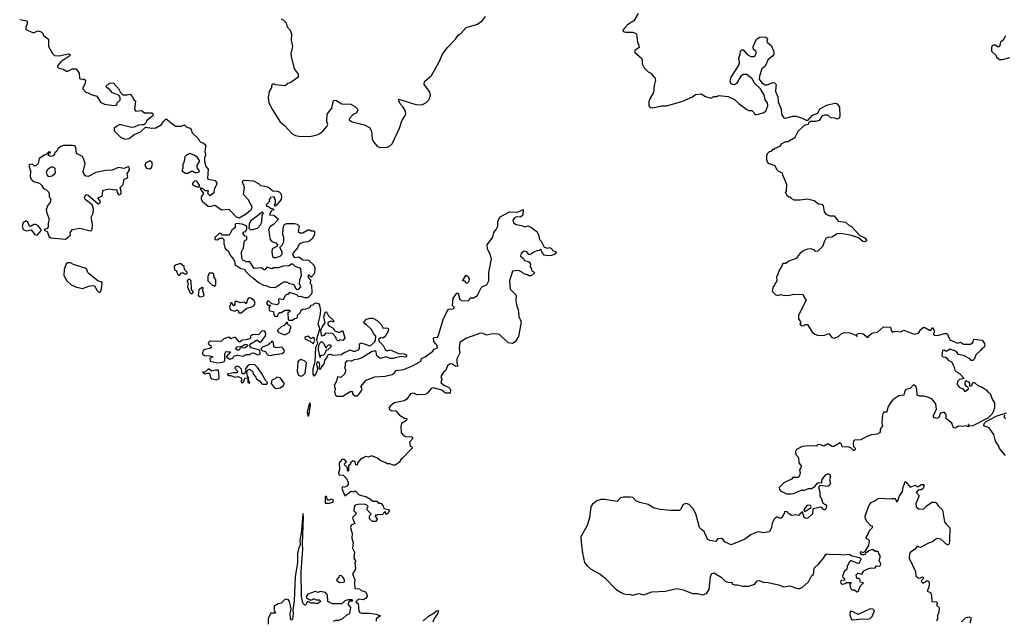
# Model space of a CAD drawing. Extents: x 1980017 to 2252640, y 74400 to 266395.
# Tile 273 of 388: x 2100670 to 2110252, y 219032 to 224874. Entities that reach past the tile are written whole.
import ezdxf

# ---------------------------------------------------------------- set-up
doc = ezdxf.new("R2010")
doc.units = 0

msp = doc.modelspace()

# ---------------------------------------------------------------- linework, layer by layer
at = {"layer": '0CON20XD'}
for points in [[(2103215, 224882.5), (2103235, 224872.5), (2103262.5, 224845), (2103273.9, 224803.9), (2103303.6, 224773.6), (2103313.6, 224733.6), (2103312, 224675), (2103326.2, 224615), (2103309.4, 224545), (2103311.4, 224515), (2103342.5, 224395), (2103380, 224345), (2103380, 224315), (2103307, 224263), (2103280, 224255), (2103255, 224230), (2103155, 224240), (2103145, 224250), (2103131.7, 224248.3), (2103120, 224235), (2103120, 224215), (2103097.5, 224175), (2103086.7, 224115), (2103093.8, 224065), (2103126.2, 224005), (2103200.8, 223885), (2103246.6, 223846.6), (2103322.5, 223765), (2103355, 223748.8), (2103385, 223742), (2103495, 223738.8), (2103565, 223753.3), (2103585, 223763.8), (2103619.5, 223790.5), (2103660, 223835), (2103667.5, 223855), (2103657.5, 223885), (2103662.5, 223955), (2103708, 224015), (2103725, 224087.5), (2103745, 224092.5), (2103805, 224057.5), (2103891.7, 224051.7), (2103938.3, 224028.3), (2103958.3, 224008.3), (2103960, 223995), (2103945.9, 223964.1), (2103915, 223952.5), (2103875, 223910), (2103875, 223900), (2103905, 223882.5), (2104025, 223852.5), (2104072.5, 223825), (2104095, 223790), (2104101.2, 223715), (2104113.3, 223685), (2104147.5, 223645), (2104175, 223632.5), (2104245, 223633.3), (2104265, 223640), (2104294.1, 223665.9), (2104365, 223820), (2104389.3, 223890.7), (2104422.5, 223942.5), (2104428, 223955), (2104426, 223985), (2104402, 224025), (2104374, 224055), (2104360, 224085), (2104360, 224100), (2104525, 224050), (2104585, 224046.7), (2104622.5, 224065), (2104652.5, 224095), (2104662.5, 224115), (2104666.4, 224143.6), (2104656.7, 224175), (2104607.5, 224245), (2104608.3, 224271.7), (2104677.3, 224332.7), (2104753.3, 224465), (2104787.5, 224545), (2104835, 224607.5), (2104912.5, 224685), (2104937, 224723), (2104967.5, 224745), (2105015, 224797.5), (2105125, 224830), (2105175, 224866.7), (2105202.5, 224905)], [(2106687.5, 224935), (2106646.2, 224865), (2106585, 224823.8), (2106556.4, 224793.6), (2106542.5, 224775), (2106540, 224765), (2106545, 224760), (2106565, 224752.5), (2106635, 224753.3), (2106663.6, 224743.6), (2106673.6, 224733.6), (2106683.3, 224655), (2106696.7, 224625), (2106697.5, 224605), (2106657.5, 224575), (2106657.5, 224555), (2106720.7, 224500.7), (2106726.7, 224485), (2106727.5, 224445), (2106747.5, 224405), (2106785, 224367.5), (2106813, 224353), (2106833.6, 224323.6), (2106851.7, 224311.7), (2106856.2, 224285), (2106843, 224233), (2106836.7, 224166.7), (2106802.5, 224105), (2106792.5, 224075), (2106792.5, 224035), (2106805, 224020), (2106831.7, 224018.3), (2106915, 224036.7), (2106965, 224036.7), (2107115, 224078), (2107216.1, 224123.9), (2107245, 224146.7), (2107303, 224153), (2107345, 224127.5), (2107395, 224112.5), (2107425, 224127.5), (2107455, 224127.5), (2107475, 224136.7), (2107565, 224128.8), (2107625, 224098.8), (2107670, 224055), (2107745, 224001.2), (2107765, 223992), (2107795, 223990), (2107812.5, 223975), (2107823.9, 223953.9), (2107845, 223953.3), (2107905, 223967.5), (2107932.5, 223985), (2107950, 224035), (2107946.2, 224065), (2107937.7, 224077.7), (2107923.3, 224095), (2107913.3, 224145), (2107876.7, 224205), (2107822.7, 224252.7), (2107797.7, 224297.7), (2107745, 224341.2), (2107715, 224341.2), (2107687.5, 224325), (2107645.8, 224254.2), (2107625, 224240), (2107605, 224243.3), (2107590, 224255), (2107583.8, 224275), (2107593.8, 224315), (2107663.6, 224426.4), (2107673.3, 224455), (2107666.7, 224505), (2107680, 224535), (2107685, 224570), (2107698.3, 224581.7), (2107711.7, 224581.7), (2107750, 224535), (2107785, 224517.5), (2107815, 224517.5), (2107827.5, 224525), (2107837.5, 224545), (2107837.5, 224565), (2107812.5, 224585), (2107806.7, 224615), (2107840, 224685), (2107872.5, 224705), (2107895, 224708.8), (2107930, 224705), (2107942.5, 224695), (2107947.5, 224685), (2107940, 224665), (2107942.5, 224655), (2107982.5, 224625), (2108007.5, 224565), (2108009.3, 224540.7), (2107992.5, 224515), (2107954.2, 224485.8), (2107926.1, 224423.9), (2107892.5, 224395), (2107868.8, 224325), (2107866.7, 224295), (2107890.8, 224260.8), (2107925, 224242), (2107945, 224241.2), (2108003, 224263), (2108015, 224260), (2108030, 224245), (2108028.8, 224225), (2108023.8, 224175), (2108047.1, 224125), (2108050, 224075), (2108076, 224015), (2108087.7, 223947.7), (2108105, 223920), (2108125, 223916.2), (2108190, 223935), (2108225.8, 223935.8), (2108285, 223918), (2108325, 223898), (2108343.8, 223896.2), (2108385, 223946), (2108437.5, 223965), (2108455, 224006.2), (2108530, 224045), (2108605, 224062.5), (2108626.4, 224056.4), (2108647.5, 224025), (2108652.5, 223935), (2108643.3, 223915), (2108625, 223906.7), (2108605, 223916.7), (2108565, 223919.2), (2108535, 223946), (2108503.3, 223946.7), (2108480.8, 223939.2), (2108450, 223895), (2108416.1, 223883.9), (2108366.1, 223883.9), (2108353.6, 223876.4), (2108340, 223855), (2108305, 223846.2), (2108242, 223788), (2108217.5, 223735), (2108206.4, 223723.6), (2108145, 223687.5), (2108123.6, 223686.4), (2108085, 223667.5), (2108065, 223642.5), (2108011.7, 223618.3), (2108005, 223610), (2107991.7, 223608.3), (2107978.3, 223591.7), (2107965, 223590), (2107945, 223570), (2107938.3, 223551.7), (2107937.5, 223515), (2107943.3, 223493.3), (2107955, 223480), (2108020, 223455), (2108035, 223420), (2108055, 223400), (2108090, 223385), (2108092.5, 223365), (2108132.5, 223275), (2108130, 223205), (2108120, 223195), (2108130, 223185), (2108131.7, 223171.7), (2108155, 223150), (2108165, 223150), (2108180, 223135), (2108205, 223123.3), (2108265, 223121.2), (2108335, 223133.3), (2108400, 223115), (2108445, 223082.5), (2108475, 223080), (2108487.5, 223065), (2108497.5, 223005), (2108515, 222982.5), (2108555, 222966.7), (2108595, 222966.7), (2108635, 222916.2), (2108705, 222903.3), (2108735, 222877.5), (2108765, 222862.5), (2108846.7, 222776.7), (2108895, 222753.3), (2108912.5, 222725), (2108896.4, 222713.6), (2108875, 222716.7), (2108833.8, 222753.8), (2108765, 222776), (2108665, 222796), (2108625, 222790), (2108571.7, 222758.3), (2108533.6, 222756.4), (2108515, 222747.5), (2108497.5, 222715), (2108485, 222670), (2108438.3, 222621.7), (2108415, 222620), (2108400, 222635), (2108365, 222646.7), (2108335, 222642.5), (2108305, 222630), (2108265, 222603.3), (2108225, 222552.5), (2108155, 222525.8), (2108125, 222502), (2108095, 222502.5), (2108080, 222465), (2108063.3, 222445), (2108045, 222390), (2108034.1, 222375.9), (2108037.5, 222335), (2107997.5, 222265), (2107992.5, 222235), (2108020.7, 222200.7), (2108045, 222191.2), (2108075, 222200), (2108115, 222191.2), (2108165, 222193.8), (2108205, 222203.3), (2108295, 222200), (2108303.3, 222173.3), (2108322.5, 222145), (2108248.3, 222001.7), (2108247.5, 221965), (2108267.5, 221935), (2108270, 221925), (2108262.5, 221915), (2108275, 221897.5), (2108305, 221900), (2108315, 221910), (2108335, 221910), (2108382.5, 221835), (2108407.5, 221815), (2108435, 221806.2), (2108495, 221801.2), (2108545, 221822), (2108574.1, 221784.1), (2108595, 221776.2), (2108637.7, 221792.3), (2108665, 221818), (2108695, 221830.6), (2108748.2, 221828.2), (2108812.5, 221802.5), (2108815, 221793.3), (2108821.4, 221818.6), (2108844.4, 221825.6), (2108878.5, 221818.5), (2108925, 221782.5), (2108936.7, 221803.3), (2108958.6, 221821.4), (2108975, 221829.4), (2109016.7, 221835), (2109075, 221885.8), (2109145, 221882.5), (2109150.6, 221850.6), (2109165, 221833.3), (2109195, 221845.4), (2109245, 221837.8), (2109275, 221853.8), (2109375, 221815.8), (2109416.2, 221825), (2109440.3, 221859.7), (2109465, 221882.5), (2109485, 221878.1), (2109525, 221854), (2109535.7, 221854.3), (2109555, 221880), (2109568.6, 221845), (2109564.2, 221815), (2109570, 221805), (2109597.5, 221802.5), (2109685, 221824), (2109699.2, 221815), (2109720.2, 221760.2), (2109795, 221728.1), (2109825, 221736), (2109855, 221718.6), (2109922.6, 221717.4), (2109945.8, 221735), (2109955, 221767.5), (2110037, 221757), (2110057.5, 221725), (2110062.5, 221705), (2110053, 221687), (2110034.1, 221675.9), (2110020, 221655), (2109974.6, 221615.4), (2109963.1, 221575), (2109945, 221559.4), (2109930.3, 221560.3), (2109915, 221576), (2109855, 221606.9), (2109806.1, 221616.1), (2109785, 221647.5), (2109725, 221668.8), (2109685, 221646.7), (2109665, 221660), (2109650, 221655), (2109643.8, 221605), (2109655, 221593.3)], [(2100670, 224875), (2100735, 224862.5), (2100742.5, 224855), (2100742.5, 224835), (2100728.3, 224801.7), (2100730.7, 224780.7), (2100805, 224747.5), (2100845, 224765.7), (2100880, 224755), (2100897, 224737), (2100900, 224725), (2100950, 224685), (2100950, 224615), (2100990, 224545), (2101010, 224525), (2101055, 224522), (2101145, 224541.2), (2101162.5, 224535), (2101157.3, 224522.7), (2101068.8, 224465), (2101037.5, 224425), (2101040, 224405), (2101091.7, 224391.7), (2101125, 224373.3), (2101140, 224375), (2101185, 224397.5), (2101220, 224395), (2101247.5, 224355), (2101253.6, 224303.6), (2101285, 224292.5), (2101295, 224300), (2101310, 224285), (2101307.5, 224255), (2101280, 224205), (2101315, 224170), (2101345, 224160), (2101355, 224150), (2101419.3, 224129.3), (2101455, 224072.5), (2101495, 224052.5), (2101585, 224040), (2101607, 224043), (2101618.3, 224051.7), (2101620, 224065), (2101647, 224093), (2101647.5, 224115), (2101638.3, 224138.3), (2101573.9, 224163.9), (2101535, 224210), (2101525, 224210), (2101511.7, 224221.7), (2101511.7, 224228.3), (2101545, 224257.5), (2101585, 224260), (2101595, 224240), (2101632.5, 224205), (2101650, 224165), (2101673, 224143), (2101715, 224142.5), (2101745, 224150), (2101767.5, 224125), (2101780, 224095), (2101797.5, 224085), (2101787.5, 224005), (2101800, 223985), (2101855, 223990), (2101885, 223970), (2101955, 223970), (2101970, 223955), (2101965, 223940), (2101905, 223890), (2101900, 223875), (2101878.3, 223851.7), (2101858.3, 223851.7), (2101825, 223847.5), (2101785, 223827.5), (2101757, 223827), (2101655, 223852.5), (2101638.3, 223851.7), (2101615, 223840), (2101590, 223815), (2101590, 223795), (2101651.7, 223731.7), (2101695, 223713.8), (2101735, 223720), (2101783.9, 223756.1), (2101846.1, 223783.9), (2101895, 223830), (2101955, 223820), (2101995, 223822.5), (2102050, 223855), (2102065, 223880), (2102095, 223910), (2102185, 223840), (2102245, 223840), (2102265, 223850), (2102277, 223847), (2102295, 223830), (2102328.3, 223818.3), (2102340, 223805), (2102350, 223775), (2102410, 223715), (2102415, 223700), (2102435, 223680), (2102457, 223677), (2102480, 223655), (2102472.5, 223595), (2102477.5, 223555), (2102468.3, 223531.7), (2102467.5, 223495), (2102482.5, 223445), (2102505, 223420), (2102498.3, 223328.3), (2102505, 223322.5), (2102571.7, 223311.7), (2102590, 223285), (2102590, 223275), (2102562.5, 223225), (2102558.3, 223191.7), (2102525, 223160), (2102500, 223185), (2102508.3, 223208.3), (2102475, 223210), (2102455, 223230), (2102430, 223240), (2102430, 223225), (2102460, 223185), (2102435, 223150), (2102435, 223130), (2102447.5, 223105), (2102505, 223060), (2102525, 223057.5), (2102565, 223070), (2102575, 223068), (2102635, 223023.3), (2102705, 223032.5), (2102775.8, 222955.8), (2102805, 222946.2), (2102868.3, 222981.7), (2102913, 223017), (2102927.5, 223035), (2102932.5, 223055), (2102892.5, 223125), (2102847.5, 223175), (2102857.5, 223245), (2102837.5, 223295), (2102841.7, 223308.3), (2102855, 223312.5), (2102945, 223307.5), (2102995, 223280), (2103015, 223260), (2103055, 223256.7), (2103090, 223245), (2103135, 223210), (2103175, 223207.5), (2103195, 223200), (2103210, 223185), (2103217.5, 223155), (2103213.3, 223125), (2103158.3, 223061.7), (2103151.7, 223061.7), (2103150, 223075), (2103160, 223085), (2103160, 223115), (2103145, 223150), (2103110, 223145), (2103098.3, 223121.7), (2103097.5, 223102.5), (2103070, 223075), (2103071.7, 223061.7), (2103085, 223060), (2103115, 223040), (2103140, 223035), (2103138.3, 223021.7), (2103121.7, 223018.3), (2103113, 223007), (2103100, 222975), (2103141.7, 222971.7), (2103187.5, 222935), (2103138.3, 222881.7), (2103107, 222863), (2103090, 222835), (2103107.5, 222735), (2103125, 222717.5), (2103163, 222703), (2103180, 222685), (2103173, 222667), (2103126.7, 222645), (2103123.3, 222615), (2103131.7, 222571.7), (2103145, 222560), (2103165, 222562.5), (2103205.8, 222574.2), (2103224, 222595), (2103224, 222615), (2103202.5, 222657.5), (2103225, 222680), (2103240, 222715), (2103240, 222755), (2103230, 222785), (2103232.5, 222845), (2103245, 222877.5), (2103265, 222893.3), (2103345, 222892.5), (2103370, 222885), (2103390, 222865), (2103380, 222815), (2103395, 222800), (2103425, 222800), (2103475, 222830), (2103495, 222830), (2103505, 222820), (2103535, 222820), (2103540, 222815), (2103540, 222785), (2103516.4, 222743.6), (2103495, 222722.5), (2103475, 222712.5), (2103423, 222707), (2103390.7, 222689.3), (2103373.3, 222655), (2103332.5, 222605), (2103323.3, 222585), (2103345, 222560), (2103385, 222567.5), (2103425, 222540), (2103480, 222535), (2103532.5, 222485), (2103542.5, 222465), (2103540, 222405), (2103505, 222370), (2103485, 222390), (2103472.5, 222387.5), (2103480, 222365), (2103500, 222345), (2103498.3, 222308.3), (2103510, 222295), (2103511.7, 222218.3), (2103505, 222200), (2103475, 222170), (2103445, 222167.5), (2103405, 222182.5), (2103385, 222180), (2103367, 222197), (2103295, 222220), (2103278.3, 222201.7), (2103265, 222200), (2103250, 222185), (2103235, 222150), (2103195, 222160), (2103190, 222155), (2103191.7, 222118.3), (2103175, 222100), (2103125, 222110), (2103095, 222137.5), (2103080, 222135), (2103072.5, 222115), (2103085, 222097.5), (2103108.3, 222098.3), (2103093.3, 222066.7), (2103096.7, 222055), (2103105, 222043.3), (2103140, 222035), (2103142, 222002), (2103155, 221987.5), (2103179.3, 221990.7), (2103190, 222015), (2103203, 222027), (2103215, 222027.5), (2103255, 222050), (2103295, 222050), (2103300, 222045), (2103298.3, 222031.7), (2103280, 222025), (2103282.5, 221955), (2103295, 221950), (2103325, 221950), (2103343, 221967), (2103365, 221970), (2103377.5, 221985), (2103371.7, 221998.3), (2103398.3, 222021.7), (2103410, 222050), (2103425, 222060), (2103457, 222063), (2103490, 222075), (2103500, 222085), (2103501.7, 222098.3), (2103525, 222100), (2103540, 222115), (2103555, 222120), (2103585, 222110), (2103597, 222047), (2103591.2, 221995), (2103570, 221915), (2103584, 221885), (2103586.7, 221863.3), (2103557.5, 221765), (2103567.5, 221725), (2103550, 221685), (2103541.2, 221545), (2103523.8, 221475), (2103524.1, 221424.1), (2103535, 221407.5), (2103553.3, 221425), (2103570, 221475), (2103561.2, 221525), (2103565, 221540), (2103575, 221550), (2103581.7, 221541.7), (2103587.5, 221515), (2103580, 221485), (2103595, 221472.5), (2103637, 221533), (2103638.3, 221561.7), (2103660, 221585), (2103671.7, 221618.3), (2103695, 221620), (2103715, 221612.5), (2103801.7, 221618.3), (2103820, 221635), (2103847.7, 221642.3), (2103885, 221664), (2103915, 221651.2), (2103935, 221651.2), (2103966.1, 221663.9), (2103977.5, 221675), (2103978.3, 221721.7), (2103995, 221732.5), (2104075, 221702.5), (2104095, 221710), (2104123.9, 221736.1), (2104133.3, 221755), (2104137, 221797), (2104115, 221817.5), (2104090, 221865), (2104046, 221906), (2104027.5, 221915), (2104022.5, 221925), (2104023.3, 221935), (2104045, 221960), (2104081.7, 221971.7), (2104105, 221970), (2104148.3, 221948.3), (2104192.5, 221905), (2104205, 221877.5), (2104215, 221872.5), (2104238.3, 221878.3), (2104257.7, 221867.7), (2104256.2, 221845), (2104225, 221793.8), (2104205, 221776.7), (2104180.7, 221779.3), (2104163.3, 221765), (2104166.7, 221745), (2104206.7, 221705), (2104227.5, 221665), (2104245, 221653.8), (2104275, 221663.3), (2104355, 221626), (2104410, 221625), (2104432.5, 221615), (2104437.5, 221605), (2104425, 221592.5), (2104387, 221597), (2104323.6, 221586.4), (2104305, 221577.5), (2104275, 221577.5), (2104235, 221593.8), (2104179.3, 221579.3), (2104146.7, 221605), (2104137.5, 221645), (2104125, 221652.5), (2104095, 221643.3), (2104005, 221587.5), (2103967, 221573), (2103923.6, 221566.4), (2103895, 221552.5), (2103853.6, 221556.4), (2103837.5, 221535), (2103837.5, 221505), (2103830, 221485), (2103840, 221475), (2103840, 221455), (2103830, 221425), (2103795, 221392.5), (2103765, 221400), (2103758.3, 221391.7), (2103751.7, 221358.3), (2103731.7, 221318.3), (2103738.8, 221285), (2103733.6, 221253.6), (2103743, 221223), (2103753, 221213), (2103815, 221213.3), (2103885, 221257.5), (2103905, 221257.5), (2103910, 221255), (2103910, 221235), (2103930, 221215), (2103955.8, 221214.2), (2103991.2, 221255), (2104002.5, 221285), (2103990, 221305), (2104040.7, 221369.3), (2104125, 221401.1), (2104225, 221407.1), (2104295, 221422.5), (2104313.8, 221435), (2104335, 221463.3), (2104405, 221472.5), (2104485, 221504.3), (2104562.5, 221545), (2104572.5, 221555), (2104580.7, 221579.3), (2104615.8, 221594.2), (2104690, 221650), (2104705, 221670), (2104735, 221683.3), (2104734, 221705), (2104700, 221745), (2104696.7, 221775), (2104705, 221783.3), (2104735, 221786.2), (2104743.8, 221795), (2104795, 221967.5), (2104840, 222055), (2104845, 222060), (2104887, 222063), (2104900, 222075), (2104882.5, 222095), (2104888.8, 222165), (2104922.5, 222215), (2104937.5, 222215), (2104951.7, 222151.7), (2104975, 222140), (2105037, 222143), (2105048.3, 222151.7), (2105055, 222170), (2105085, 222167.5), (2105125, 222192.5), (2105133, 222207)], [(2110261.7, 224718.3), (2110236.4, 224673.6), (2110213, 224657), (2110207, 224623), (2110198.3, 224611.7), (2110185, 224610), (2110165, 224627.5), (2110145, 224627.5), (2110135, 224620), (2110127.5, 224605), (2110128.3, 224568.3), (2110168.3, 224528.3), (2110175, 224510), (2110205, 224487.5), (2110235, 224487.5), (2110305, 224507.5)], [(2101115, 222740), (2101165, 222780), (2101162.5, 222805), (2101185, 222832.5), (2101255, 222846.7), (2101355, 222822), (2101367, 222823), (2101375, 222832.5), (2101378.8, 222885), (2101366.7, 222955), (2101386, 222994), (2101388.8, 223035), (2101374.2, 223074.2), (2101306.2, 223125), (2101302, 223145), (2101315, 223172.5), (2101335, 223168), (2101435, 223082.5), (2101450, 223090), (2101456.7, 223105), (2101434.1, 223134.1), (2101436.7, 223145), (2101471.7, 223158.3), (2101477.5, 223205), (2101485, 223217.1), (2101545, 223230.5), (2101585, 223219.4), (2101605, 223221.2), (2101616.2, 223216.2), (2101620, 223195), (2101633.1, 223173.1), (2101645, 223172), (2101657.5, 223185), (2101658.8, 223205), (2101648.3, 223241.7), (2101677.7, 223272.3), (2101685.9, 223324.1), (2101723.3, 223336.7), (2101715.8, 223375), (2101738, 223415), (2101735, 223436.7), (2101725, 223442), (2101685, 223428), (2101632.3, 223437.7), (2101569.3, 223410.7), (2101505, 223406.7), (2101411.3, 223388.7), (2101335, 223348.8), (2101315, 223352), (2101296.7, 223365), (2101288.8, 223395), (2101306, 223475), (2101292, 223525), (2101280, 223545), (2101222, 223572), (2101216.7, 223635), (2101205.9, 223645.9), (2101185, 223651.2), (2101095, 223650), (2101069.3, 223640.7), (2101045, 223622.5), (2101030, 223595), (2101011.7, 223578.3), (2101010, 223565), (2100995, 223550), (2100975, 223542.5), (2100950, 223555), (2100951.7, 223568.3), (2100970, 223585), (2100955, 223590), (2100928.3, 223561.7), (2100915, 223560), (2100860, 223525), (2100850, 223475), (2100830, 223455), (2100815, 223450), (2100795, 223470), (2100773, 223467), (2100757.5, 223455), (2100773.8, 223405), (2100771.4, 223345), (2100777.5, 223325), (2100795, 223306.2), (2100815, 223296.2), (2100863.6, 223283.6), (2100882.5, 223265), (2100901.7, 223231.7), (2100920, 223225), (2100949.3, 223199.3), (2100957.5, 223185), (2100957.5, 223155), (2100973.3, 223125), (2100966.7, 223095), (2100945, 223070), (2100928.8, 223025), (2100934, 222994), (2100957.5, 222935), (2100947.5, 222895), (2100947.5, 222855), (2100935, 222840), (2100911.7, 222838.3), (2100910, 222825), (2100938.3, 222818.3), (2100955, 222770), (2100973, 222753), (2101115, 222740)], [(2102305, 223382.5), (2102345, 223404), (2102375, 223387.5), (2102395, 223386.7), (2102416.1, 223393.9), (2102420, 223405), (2102397.5, 223435), (2102396.7, 223455), (2102420, 223495), (2102420, 223505), (2102400, 223535), (2102367, 223557), (2102325, 223572.5), (2102293, 223557), (2102278.3, 223541.7), (2102270, 223495), (2102256.2, 223465), (2102258.3, 223431.7), (2102247.5, 223405), (2102282.7, 223382.7), (2102305, 223382.5)], [(2101935, 223423.8), (2101952.3, 223437.7), (2101964, 223465), (2101957.5, 223487.5), (2101935, 223501.2), (2101898.3, 223481.7), (2101889.2, 223455), (2101905, 223430), (2101935, 223423.8)], [(2100955, 223346), (2100940, 223355), (2100931.2, 223395), (2100946.7, 223425), (2100975, 223442), (2100993.9, 223443.9), (2101005, 223438.8), (2101012, 223425), (2101016.2, 223385), (2101013.3, 223375), (2100985, 223352.5), (2100955, 223346)], [(2102420, 223250), (2102420, 223265), (2102395, 223303.8), (2102375, 223306.2), (2102357.7, 223292.3), (2102350, 223275), (2102357.5, 223265), (2102395, 223250), (2102415, 223250), (2102420, 223250)], [(2102915, 222830), (2102935, 222832.5), (2102985, 222847.5), (2103015, 222877.5), (2103026.1, 222903.9), (2103028.3, 222971.7), (2103040, 222985), (2103038.3, 222998.3), (2103025, 223000), (2102917.5, 222915), (2102902.5, 222885), (2102900, 222845), (2102915, 222830)], [(2105133, 222207), (2105160, 222265), (2105175, 222277.5), (2105216.7, 222295), (2105236, 222335), (2105234.2, 222414.2), (2105260, 222545), (2105251.9, 222585), (2105222, 222645), (2105220, 222685), (2105275, 222757.5), (2105283.3, 222805), (2105307.3, 222832.7), (2105322, 222865), (2105324.3, 222915.7), (2105345, 222957.5), (2105435, 223006.2), (2105515, 223002.5), (2105568.3, 223028.3), (2105565, 222972.5), (2105545, 222952.5), (2105505, 222956.7), (2105485, 222947.5), (2105470, 222925), (2105475, 222900), (2105500.7, 222880.7), (2105553, 222873), (2105585, 222860), (2105615, 222870), (2105645, 222857.5), (2105703.6, 222813.6), (2105720, 222785), (2105730, 222735), (2105745, 222720), (2105773.3, 222663.3), (2105805, 222652.5), (2105825, 222657.5), (2105845, 222650), (2105855, 222630), (2105890, 222615), (2105888.3, 222601.7), (2105875, 222590), (2105845, 222580), (2105805, 222577.5), (2105772.5, 222585), (2105750, 222615), (2105748.3, 222628.3), (2105735, 222640), (2105725, 222630), (2105703, 222627), (2105671.7, 222611.7), (2105635, 222587.5), (2105625, 222590), (2105605, 222617.5), (2105578.3, 222621.7), (2105550.7, 222599.3), (2105542.5, 222575), (2105573, 222553), (2105581.7, 222531.7), (2105621.7, 222521.7), (2105638.3, 222508.3), (2105640, 222485), (2105633, 222473), (2105647, 222457), (2105655, 222430), (2105677, 222417), (2105675, 222410), (2105645.9, 222384.1), (2105625, 222382.5), (2105612.5, 222392.5), (2105575, 222401.2), (2105563.9, 222413.9), (2105525, 222433.3), (2105465, 222427.5), (2105436.9, 222335), (2105444.1, 222254.1), (2105501.2, 222195), (2105498.8, 222138.8), (2105506.8, 222086.8), (2105520.6, 222055), (2105527.4, 221987.4), (2105548.9, 221935), (2105525, 221792.5), (2105490.5, 221739.5), (2105465, 221726), (2105425, 221730), (2105340.8, 221810.8), (2105325, 221816.2), (2105275, 221818.9), (2105215, 221806.2), (2105181.2, 221821.2), (2105155, 221824.2), (2105016.7, 221775), (2104954, 221735), (2104946.7, 221675), (2104954.3, 221635), (2104922.5, 221575), (2104922.9, 221535), (2104933.3, 221505), (2104915, 221501.4), (2104875, 221526), (2104851.2, 221525), (2104833.4, 221506.6), (2104816, 221465), (2104793.8, 221445), (2104766.7, 221405), (2104776.7, 221375), (2104767.5, 221345), (2104795, 221321.2), (2104853, 221293), (2104862.5, 221275), (2104857.5, 221242.5), (2104815, 221241.2), (2104779.1, 221269.1), (2104695, 221293.8), (2104674.4, 221285.6), (2104638, 221242), (2104615, 221230), (2104535.8, 221225.8), (2104505, 221240), (2104472.5, 221235), (2104435.9, 221184.1), (2104412.3, 221167.7), (2104315, 221147.1), (2104274.2, 221115), (2104263.8, 221095), (2104267.5, 221085), (2104285, 221074), (2104329.2, 221069.2), (2104365, 221027.5), (2104415, 220997.5), (2104437.5, 220995), (2104433, 220977), (2104385, 220947.5), (2104378.3, 220921.7), (2104383.3, 220855), (2104405, 220830), (2104425, 220818.8), (2104485, 220817.5), (2104500, 220805), (2104462.5, 220765), (2104470, 220725), (2104485, 220720), (2104490, 220705), (2104395, 220607.5), (2104380.7, 220599.3), (2104363, 220567), (2104325, 220542.5), (2104305, 220540), (2104273, 220553), (2104245, 220552.5), (2104225, 220567.5), (2104185, 220582.5), (2104145, 220613.3), (2104095, 220632.5), (2104065, 220620), (2104035, 220626.7), (2104005, 220606.7), (2103994.2, 220605.8), (2103956.7, 220565), (2103955, 220542.5), (2103942.5, 220545), (2103935, 220576.7), (2103915, 220582.5), (2103900, 220575), (2103890, 220565), (2103888.3, 220551.7), (2103870, 220535), (2103870, 220485), (2103865, 220482.5), (2103860, 220485), (2103860, 220515), (2103835, 220540), (2103830, 220555), (2103850, 220575), (2103830, 220595), (2103805, 220597.5), (2103777.5, 220565), (2103783.3, 220495), (2103773.3, 220465), (2103775, 220450), (2103783.3, 220443.3), (2103815, 220447.5), (2103850, 220410), (2103867.3, 220372.7), (2103866.9, 220353.1), (2103853.1, 220336.9), (2103835, 220328), (2103815, 220331.2), (2103808.8, 220325), (2103806.2, 220315), (2103833.6, 220243.6), (2103895, 220287.5), (2103917.5, 220282.5), (2103935, 220290), (2103973.9, 220253.9), (2104045, 220233.3), (2104085, 220210), (2104105, 220190), (2104145, 220190), (2104161.7, 220171.7), (2104185, 220170), (2104207, 220147), (2104215, 220120), (2104270, 220105), (2104256.4, 220073.6), (2104235, 220060), (2104225, 220090), (2104210, 220075), (2104205, 220060), (2104152.5, 220057.5), (2104145, 220050), (2104131.7, 220058.3), (2104130, 220045), (2104147.5, 220015), (2104137.5, 219992.5), (2104103, 219993), (2104075, 220020), (2104073, 220047), (2104090, 220065), (2104050, 220105), (2104050, 220125), (2104060, 220135), (2104055, 220150), (2104025, 220162.5), (2103965, 220157.5), (2103935, 220152.5), (2103923.6, 220136.4), (2103922.5, 220095), (2103940, 220085), (2103942.5, 220065), (2103912.5, 220035), (2103910, 220025), (2103930, 219975), (2103894.1, 219955.9), (2103888.8, 219935), (2103906.7, 219875), (2103902.3, 219832.3), (2103916.2, 219785), (2103908.6, 219735), (2103926.7, 219695), (2103923, 219637), (2103940, 219605), (2103930, 219595), (2103937.5, 219535), (2103932.5, 219515), (2103910, 219485), (2103932.5, 219425), (2103927.5, 219395), (2103930, 219345), (2103935, 219340), (2103977, 219337), (2103993, 219323), (2104035, 219307.5), (2104047, 219287), (2104050, 219265), (2104035, 219242.5), (2104015, 219232.5), (2103975, 219237.5), (2103952.5, 219225), (2103940, 219210), (2103963.8, 219193.8), (2103971.7, 219121.7), (2103979.3, 219109.3), (2103995, 219102.5), (2104075, 219102.5), (2104135, 219092.5), (2104180, 219075), (2104140, 219045), (2104140, 219025)], [(2100835, 222780), (2100845, 222783.8), (2100880, 222825), (2100880, 222835), (2100845, 222872.5), (2100825, 222882.5), (2100808.3, 222881.7), (2100775, 222862.5), (2100765, 222867.5), (2100750, 222905), (2100737.5, 222915), (2100725, 222913.8), (2100705, 222900), (2100692.5, 222865), (2100705, 222833.8), (2100735, 222821.2), (2100781.7, 222831.7), (2100815.9, 222785.9), (2100835, 222780)], [(2103365, 222250), (2103385, 222252.5), (2103407.5, 222275), (2103393.3, 222305), (2103396.7, 222345), (2103412.5, 222385), (2103406.4, 222446.4), (2103398.3, 222458.3), (2103350, 222475), (2103327, 222497), (2103315, 222497.5), (2103288.3, 222481.7), (2103235, 222476.2), (2103185, 222461.2), (2103140.7, 222459.3), (2103125, 222450), (2103075, 222467.5), (2103055, 222440), (2103045, 222440), (2103021.7, 222461.7), (2102953, 222453), (2102908.3, 222518.3), (2102878.3, 222518.3), (2102840, 222535), (2102832.5, 222555), (2102827.5, 222615), (2102846.7, 222655), (2102858.3, 222721.7), (2102880, 222735), (2102880, 222765), (2102865, 222770), (2102840, 222795), (2102855, 222810), (2102870, 222815), (2102870, 222825), (2102880, 222835), (2102880, 222865), (2102835, 222886.7), (2102775, 222892.5), (2102767, 222883), (2102767, 222853), (2102733.9, 222826.1), (2102715, 222786.7), (2102705, 222780), (2102645, 222780), (2102635, 222790), (2102613, 222797), (2102570, 222755), (2102570, 222735), (2102595, 222732.5), (2102615, 222750), (2102645, 222750), (2102656.4, 222736.4), (2102657.5, 222695), (2102667.5, 222655), (2102680, 222635), (2102700, 222625), (2102717.5, 222585), (2102751.2, 222545), (2102763.3, 222515), (2102763.3, 222493.3), (2102823, 222453), (2102856.4, 222446.4), (2102865, 222430), (2102921.7, 222371.7), (2102945, 222360), (2102995, 222317.5), (2103043, 222293), (2103065, 222290), (2103103, 222273), (2103155, 222270), (2103213, 222307), (2103245, 222323.3), (2103265.8, 222325.8), (2103295, 222306.7), (2103330.7, 222300.7), (2103340, 222295), (2103353, 222263), (2103365, 222250)], [(2101445, 222220), (2101460, 222235), (2101467.5, 222255), (2101472.5, 222315), (2101465.9, 222325.9), (2101435, 222332.5), (2101345, 222403.3), (2101333.3, 222415), (2101323, 222443), (2101307, 222457), (2101193, 222493), (2101165, 222510), (2101135, 222510), (2101121.7, 222498.3), (2101102.5, 222445), (2101100, 222385), (2101130, 222335), (2101170, 222295), (2101223, 222273), (2101285, 222260), (2101338.3, 222281.7), (2101385, 222290), (2101397, 222287), (2101425, 222240), (2101445, 222220)], [(2102225, 222390), (2102245, 222412.5), (2102265, 222412.5), (2102285, 222400), (2102300, 222405), (2102298.3, 222418.3), (2102273, 222443), (2102270, 222475), (2102235, 222502.5), (2102183, 222487), (2102172.5, 222475), (2102175, 222440), (2102195, 222430), (2102205, 222400), (2102215, 222390), (2102225, 222390)], [(2102565, 222280), (2102580, 222295), (2102580, 222345), (2102560, 222375), (2102558.3, 222398.3), (2102545, 222410), (2102515, 222410), (2102500, 222375), (2102500, 222335), (2102541.7, 222291.7), (2102555, 222290), (2102565, 222280)], [(2102345, 222210), (2102360, 222225), (2102340.7, 222250.7), (2102340, 222335), (2102325, 222347.5), (2102315, 222347.5), (2102300, 222335), (2102300, 222325), (2102310, 222315), (2102302, 222275), (2102325, 222220), (2102335, 222210), (2102345, 222210)], [(2105025, 222310), (2105011.7, 222311.7), (2105005, 222330), (2104980, 222335), (2105015, 222390), (2105035, 222377.5), (2105042.5, 222355), (2105041.7, 222328.3), (2105025, 222310)], [(2102425, 222180), (2102455, 222183.8), (2102466.7, 222195), (2102453, 222237), (2102457, 222267), (2102445, 222270), (2102413, 222247), (2102406.7, 222195), (2102412.5, 222185), (2102425, 222180)], [(2102825, 222023.8), (2102881.7, 222068.3), (2102930.3, 222079.7), (2102949.1, 222090.9), (2102961.1, 222115), (2102951.7, 222141.7), (2102925, 222162.9), (2102905, 222168.8), (2102891.7, 222158.3), (2102875, 222110), (2102855, 222126.7), (2102815, 222120), (2102775, 222137.5), (2102763, 222127), (2102762.5, 222105), (2102755, 222092.5), (2102735, 222120), (2102725, 222120), (2102712, 222075), (2102722.5, 222052.5), (2102765, 222040), (2102785, 222053.3), (2102796, 222046), (2102804, 222024), (2102825, 222023.8)], [(2103775, 221750), (2103765, 221750), (2103753.3, 221763.3), (2103747.5, 221785), (2103713, 221823), (2103645, 221826.7), (2103628.3, 221801.7), (2103615, 221797.5), (2103607.5, 221805), (2103599.3, 221850.7), (2103613.3, 221885), (2103642.5, 221925), (2103631.2, 221985), (2103645, 222032.5), (2103655, 222032.5), (2103676.7, 221995), (2103727.5, 221945), (2103725, 221932.5), (2103695, 221942.5), (2103670, 221930), (2103668.3, 221908.3), (2103677, 221897), (2103720, 221875), (2103735, 221850), (2103770, 221835), (2103785, 221833.3), (2103805, 221847.5), (2103816.2, 221846.2), (2103833.8, 221775), (2103815, 221753.8), (2103785, 221760), (2103775, 221750)], [(2103240.7, 221810.7), (2103255, 221812.5), (2103300, 221835), (2103303, 221867), (2103310, 221875), (2103308.3, 221888.3), (2103277.5, 221915), (2103275, 221930), (2103265, 221930), (2103246.7, 221903.3), (2103214, 221886), (2103178, 221855), (2103178, 221845), (2103190.3, 221830.3), (2103240.7, 221810.7)], [(2102595, 221537.5), (2102645, 221543.3), (2102659.3, 221550.7), (2102666.4, 221563.6), (2102667.5, 221625), (2102675, 221642.5), (2102685, 221647.5), (2102720, 221645), (2102680, 221595), (2102715, 221573.3), (2102745, 221582.5), (2102755, 221600), (2102788.3, 221611.7), (2102845, 221602.5), (2102875, 221617.5), (2102911.7, 221618.3), (2102925, 221630), (2102945, 221632.5), (2102983.6, 221613.6), (2103003, 221617), (2103011.7, 221628.3), (2103008.3, 221658.3), (2102923, 221683), (2102907.5, 221705), (2102922.5, 221725), (2102975, 221756.7), (2102985, 221757.5), (2103008.3, 221738.3), (2103019.3, 221740.7), (2103061.7, 221798.3), (2103064, 221815), (2103057.5, 221837.5), (2103045, 221846.7), (2103026.4, 221843.6), (2102995, 221807.5), (2102955, 221813.3), (2102935, 221810), (2102917.5, 221795), (2102915, 221773.3), (2102875, 221758.8), (2102833.6, 221756.4), (2102815, 221740), (2102805, 221740), (2102771.7, 221781.7), (2102755, 221782.5), (2102725, 221770), (2102706.2, 221786.2), (2102655, 221770), (2102626.2, 221743.8), (2102525, 221747.5), (2102515, 221742.5), (2102502.5, 221725), (2102515, 221710), (2102530, 221705), (2102532.5, 221685), (2102520, 221675), (2102472.5, 221667.5), (2102460, 221660), (2102448.8, 221635), (2102450.5, 221620.5), (2102467.7, 221607.7), (2102515.9, 221605.9), (2102550, 221595), (2102535, 221590), (2102520, 221575), (2102523, 221553), (2102595, 221537.5)], [(2103115, 221608), (2103135, 221614), (2103225, 221628.8), (2103243.3, 221645), (2103247.5, 221657.5), (2103230, 221675), (2103225, 221690), (2103165, 221683.3), (2103141.7, 221691.7), (2103140, 221735), (2103125, 221750), (2103118.3, 221731.7), (2103101.7, 221728.3), (2103088.3, 221711.7), (2103031.7, 221688.3), (2103020, 221675), (2103020, 221665), (2103031.7, 221651.7), (2103055, 221650), (2103065, 221642.5), (2103078.8, 221618.8), (2103090.5, 221610.5), (2103115, 221608)], [(2103525, 221722.5), (2103542.5, 221755), (2103536.4, 221776.4), (2103525, 221782.5), (2103505, 221770), (2103475, 221796.7), (2103443.9, 221786.1), (2103447, 221767), (2103495, 221750), (2103525, 221722.5)], [(2103595, 221590), (2103578.8, 221665), (2103580.7, 221709.3), (2103590.7, 221729.3), (2103605, 221740), (2103615, 221740), (2103630, 221725), (2103643, 221693), (2103655, 221680), (2103660, 221695), (2103675, 221710), (2103695, 221710), (2103700, 221695), (2103668.3, 221661.7), (2103651.7, 221658.3), (2103640, 221625), (2103625, 221610), (2103601.7, 221608.3), (2103595, 221590)], [(2102805, 221660), (2102785, 221660), (2102771.7, 221671.7), (2102785, 221692.5), (2102835, 221700), (2102865, 221717.5), (2102880, 221715), (2102890, 221705), (2102865, 221682.5), (2102815, 221680), (2102805, 221660)], [(2103405, 221406.7), (2103425, 221413.3), (2103447.5, 221435), (2103460, 221535), (2103440, 221555), (2103405, 221570), (2103385, 221560), (2103376.2, 221545), (2103368.8, 221455), (2103382.5, 221415), (2103405, 221406.7)], [(2109655, 221593.3), (2109680.7, 221590.7), (2109693, 221583), (2109705, 221562.5), (2109736.2, 221546.2), (2109761.2, 221505), (2109770, 221465), (2109785, 221448.8), (2109815, 221431.2), (2109860, 221385), (2109816.4, 221373.6), (2109796.4, 221353.6), (2109793.3, 221325), (2109811.4, 221301.4), (2109847.5, 221285), (2109865, 221262.5), (2109875, 221262.5), (2109902.5, 221285), (2109899.3, 221299.3), (2109885, 221306.7), (2109871.2, 221325), (2109875, 221360), (2109885, 221362.5), (2109903, 221353), (2109912.5, 221335), (2109913.6, 221313.6), (2109920.7, 221310.7), (2109935, 221317.5), (2109947, 221343), (2109955, 221347.5), (2109965, 221342.5), (2109994.5, 221314.5), (2110035, 221300), (2110074.4, 221274.4), (2110095, 221250), (2110115, 221237.5), (2110136, 221175), (2110155.8, 221145.8), (2110156.7, 221095), (2110136.7, 221045), (2110090.6, 220999.4), (2109946.7, 220923.3), (2109910, 220920), (2109907.5, 220935), (2109900, 220935), (2109901.7, 220921.7), (2109910, 220920), (2109905, 220912.5), (2109875, 220923.8), (2109845, 220918.6), (2109805, 220921.2), (2109775, 220902), (2109755.8, 220905.8), (2109741.2, 220951.2), (2109686.2, 220995), (2109684.6, 221035), (2109665, 221057.9), (2109632.1, 221047.9), (2109616, 221004), (2109594, 220994), (2109563.3, 221005), (2109562, 221025), (2109593, 221087), (2109584.2, 221134.2), (2109575, 221151.2), (2109546, 221185), (2109505, 221203.3), (2109473, 221213), (2109425, 221213.3), (2109405, 221222.5), (2109401.7, 221281.7), (2109390, 221305), (2109375, 221320), (2109365, 221320), (2109335, 221287.5), (2109295, 221276), (2109284.2, 221265), (2109275, 221222), (2109225.7, 221214.3), (2109168, 221175), (2109140, 221145), (2109119.4, 221105), (2109107.5, 221055), (2109080, 221055), (2109065, 221030), (2109060, 220955), (2109066, 220925), (2109045, 220890), (2109043.3, 220865), (2109036.7, 220855), (2109013.6, 220843.6), (2108960, 220835), (2108915, 220818.8), (2108855, 220786.2), (2108792.5, 220785), (2108783.8, 220775), (2108780, 220755), (2108782.5, 220722.5), (2108800, 220705), (2108800, 220695), (2108790, 220685), (2108785, 220683.3), (2108758.8, 220708.8), (2108737.3, 220717.3), (2108675, 220720), (2108666.7, 220745), (2108655, 220758), (2108593, 220723), (2108575, 220723.3), (2108535, 220750), (2108495, 220726.7), (2108455, 220742.5), (2108435, 220737.5), (2108423, 220727), (2108348, 220728), (2108285, 220721.4), (2108230, 220695), (2108220, 220675), (2108222.5, 220645), (2108247.5, 220615), (2108252.5, 220565), (2108273.8, 220535), (2108270.8, 220515), (2108257.1, 220495), (2108266.2, 220463.8), (2108255, 220430), (2108245, 220422.5), (2108195, 220420), (2108180, 220405), (2108105, 220370), (2108060, 220325), (2108063, 220303), (2108075, 220290), (2108133.6, 220263.6), (2108175, 220261.2), (2108205, 220266.7), (2108275, 220296.7), (2108303, 220297), (2108345, 220312.5), (2108375, 220313.8), (2108407.7, 220332.3), (2108435, 220367.5), (2108445, 220372.5), (2108475, 220370), (2108477.5, 220395), (2108494.2, 220425.8), (2108515, 220447.5), (2108535, 220457.5), (2108547.5, 220457.5), (2108560, 220435), (2108550.8, 220399.2), (2108559.2, 220365), (2108548.1, 220341.9), (2108535.8, 220334.2), (2108457, 220343), (2108443.3, 220325), (2108455, 220280), (2108457.9, 220237.9), (2108473, 220213), (2108485, 220170), (2108515, 220156.7), (2108521.2, 220145), (2108515, 220117.5), (2108505, 220107.5), (2108495, 220107.5), (2108475, 220130), (2108465, 220132.5), (2108393, 220117), (2108387.5, 220112.5), (2108385, 220067.5), (2108336.6, 220023.4), (2108315, 220024.3), (2108302.5, 220032.5), (2108287.5, 220087.5), (2108262.5, 220065), (2108256.4, 220053.6), (2108245, 220050), (2108215, 220056.7), (2108185, 220052.5), (2108157, 220067), (2108138.3, 220088.3), (2108115, 220090), (2108107, 220063), (2108085, 220027.5), (2108075, 220022.5), (2108035, 220037.5), (2108013.6, 220016.4), (2107992.5, 219975), (2107986.7, 219935), (2107966.1, 219893.9), (2107903.6, 219883.6), (2107865, 219893.3), (2107845, 219888), (2107785.6, 219864.4), (2107727.9, 219822.1), (2107595, 219767.5), (2107535, 219793.3), (2107510, 219825), (2107498.3, 219828.3), (2107460, 219825), (2107445, 219797.5), (2107385, 219808.8), (2107362.3, 219822.3), (2107332.5, 219895), (2107303.6, 219913.6), (2107286.1, 219936.1), (2107248.3, 220068.3), (2107225, 220117.5), (2107185, 220158.8), (2107155, 220166.7), (2107125, 220160), (2107100.7, 220109.3), (2107089.3, 220100.7), (2107005, 220101.2), (2106905, 220111.2), (2106845, 220121.2), (2106785, 220158.8), (2106705, 220178.8), (2106667.5, 220195), (2106637.5, 220225), (2106610.5, 220230.5), (2106545, 220231.2), (2106516.1, 220223.9), (2106483.9, 220186.1), (2106365, 220206.2), (2106323.9, 220206.1), (2106285, 220193.3), (2106245, 220162.5), (2106228.8, 220135), (2106215, 220030), (2106191.2, 219955), (2106132, 219845), (2106132.5, 219795), (2106147.1, 219685), (2106167.5, 219595), (2106192.4, 219562.4), (2106225, 219534), (2106319.7, 219479.7), (2106365.6, 219445.6), (2106470, 219335), (2106521.7, 219301.7), (2106550.7, 219290.7), (2106585, 219282.5), (2106605, 219286.7), (2106635, 219277.5), (2106695, 219293.3), (2106745, 219278.8), (2106822.5, 219307.5), (2106955, 219313.8), (2107065, 219342.5), (2107125, 219327.5), (2107217, 219293), (2107265, 219292.5), (2107315, 219280), (2107355, 219292.5), (2107379.3, 219330.7), (2107393.3, 219455), (2107402.5, 219485), (2107425, 219492.5), (2107495, 219450), (2107535, 219413.3), (2107575, 219400), (2107601.7, 219401.7), (2107607.5, 219385), (2107625, 219377.5), (2107655, 219376.7), (2107706.4, 219363.6), (2107765, 219363.8), (2107822.5, 219385), (2107847.5, 219415), (2107865, 219420), (2107905, 219403.8), (2107955, 219401.2), (2108055, 219376), (2108105, 219356.7), (2108165, 219366.2), (2108240.7, 219340.7), (2108259.3, 219340.7), (2108285, 219352.5), (2108345, 219407.5), (2108377, 219463), (2108393.6, 219476.4), (2108402.4, 219537.6), (2108447.8, 219582.2), (2108492.5, 219635), (2108510.7, 219669.3), (2108525, 219680), (2108575, 219673.3), (2108645, 219676.2), (2108675, 219670), (2108745, 219673.8), (2108769.5, 219659.5), (2108843.6, 219643.6), (2108857.5, 219625), (2108850, 219615), (2108835, 219580), (2108765, 219611.2), (2108755, 219610), (2108742.3, 219597.7), (2108722.5, 219555), (2108720, 219525), (2108692.5, 219505), (2108680.7, 219469.3), (2108677.5, 219455), (2108697.5, 219435), (2108697, 219423), (2108665, 219417.5), (2108657.5, 219405), (2108662.3, 219392.3), (2108676.4, 219383.6), (2108701.7, 219388.3), (2108715, 219400), (2108760, 219400), (2108750, 219385), (2108752.5, 219355), (2108762.5, 219335), (2108775, 219327.5), (2108795, 219327.5), (2108815, 219310), (2108828.3, 219311.7), (2108851.7, 219368.3), (2108880, 219395), (2108851.7, 219401.7), (2108845, 219430), (2108837, 219437), (2108815, 219440), (2108810, 219475), (2108825, 219490), (2108865, 219480), (2108885, 219512.5), (2108925, 219533.3), (2108955, 219543.3), (2108985, 219537.5), (2108996.4, 219543.6), (2109008.3, 219561.7), (2109035, 219557.5), (2109047.5, 219565), (2109049.3, 219579.3), (2109032.5, 219615), (2109046.7, 219655), (2109033, 219673), (2109025, 219700), (2108995, 219700), (2108975.9, 219715.9), (2108955, 219716.7), (2108933, 219707), (2108915, 219690), (2108901.7, 219688.3), (2108896.4, 219673.6), (2108885, 219667.5), (2108865, 219667.5), (2108853.3, 219685), (2108855, 219700), (2108875, 219692.5), (2108898.3, 219701.7), (2108931.7, 219758.3), (2108940, 219805), (2108925, 219820), (2108910, 219825), (2108908.3, 219841.7), (2108921.7, 219858.3), (2108940, 219905), (2108970, 219935), (2108968.3, 219948.3), (2108951.7, 219951.7), (2108910, 219995), (2108910, 220005), (2108900, 220015), (2108897.5, 220045), (2108932.5, 220145), (2108955, 220177.5), (2108985, 220190), (2109025, 220217.5), (2109065, 220220), (2109115, 220212.5), (2109155, 220217.5), (2109185, 220217.5), (2109197.5, 220205), (2109205, 220180), (2109215, 220192.5), (2109228, 220235), (2109262, 220285), (2109267, 220333), (2109281.2, 220355), (2109285, 220380), (2109295, 220380), (2109335, 220326.7), (2109385, 220347.5), (2109405, 220332.5), (2109415, 220332.5), (2109445, 220352.5), (2109465, 220352.5), (2109472.5, 220345), (2109462.5, 220315), (2109445, 220300), (2109425, 220302.5), (2109415, 220297.5), (2109393.3, 220275), (2109418.8, 220248.8), (2109420, 220235), (2109390, 220165), (2109392.5, 220135), (2109420, 220115), (2109465, 220113.3), (2109493.6, 220146.4), (2109548.3, 220181.7), (2109575, 220182.5), (2109590, 220175), (2109612.3, 220142.3), (2109651.2, 220105), (2109670.5, 219990.5), (2109685.8, 219965.8), (2109721.7, 219931.7), (2109718.8, 219801.2), (2109713.6, 219776.4), (2109705, 219767.5), (2109695, 219767.5), (2109635, 219822.5), (2109605, 219827.5), (2109585, 219820), (2109554.2, 219795.8), (2109515, 219783.8), (2109435, 219738.8), (2109405, 219753.3), (2109385, 219723.3), (2109337.5, 219695), (2109328.3, 219681.7), (2109326.7, 219635), (2109388, 219505), (2109392, 219465), (2109413.3, 219445), (2109429.3, 219440.7), (2109455, 219453.3), (2109465, 219447.5), (2109463.3, 219435), (2109443.8, 219416.2), (2109444.5, 219404.5), (2109455, 219396.2), (2109465, 219396), (2109495, 219415.8), (2109507.1, 219417.1), (2109518.3, 219408.3), (2109522, 219385), (2109517.5, 219355), (2109500, 219315), (2109535, 219302.5), (2109544.3, 219275), (2109545.8, 219215.8), (2109565, 219210), (2109585, 219213.8), (2109595, 219206.7), (2109598.8, 219195), (2109593.3, 219175), (2109613, 219163), (2109618.3, 219148.3), (2109610, 219095), (2109600, 219085), (2109603, 219047), (2109592.5, 219025)], [(2102585, 221372.5), (2102610, 221385), (2102607, 221443), (2102600, 221465), (2102575, 221466.7), (2102537, 221457), (2102515, 221473.3), (2102505, 221473.3), (2102475, 221450), (2102450, 221445), (2102475, 221430), (2102495, 221437.5), (2102517, 221437), (2102526.2, 221395), (2102534.2, 221384.2), (2102585, 221372.5)], [(2103035, 221327.5), (2103075, 221330), (2103080, 221345), (2103065, 221360), (2103023.3, 221435), (2102985, 221492.5), (2102955, 221520), (2102904.4, 221515.6), (2102886.7, 221505), (2102868.3, 221481.7), (2102870, 221455), (2102855, 221430), (2102835, 221430), (2102830, 221475), (2102810, 221495), (2102785, 221503.8), (2102767.5, 221495), (2102763.3, 221485), (2102790, 221455), (2102785, 221440), (2102749.3, 221440.7), (2102690, 221425), (2102705, 221412.5), (2102725, 221412.5), (2102765, 221397.5), (2102795, 221402.5), (2102827.5, 221387.5), (2102830, 221365), (2102823.3, 221353.3), (2102835, 221340), (2102850, 221355), (2102861.7, 221388.3), (2102885, 221390), (2102890, 221385), (2102890, 221345), (2102905, 221340), (2102910, 221345), (2102900, 221355), (2102897.5, 221395), (2102888.3, 221408.3), (2102880, 221445), (2102890.5, 221469.5), (2102905, 221474.2), (2102935.4, 221455.4), (2102944.6, 221424.6), (2102968.2, 221398.2), (2102975, 221381.2), (2103008, 221358), (2103025, 221332.5), (2103035, 221327.5)], [(2103166.4, 221286.4), (2103205, 221293.8), (2103237.5, 221315), (2103246.7, 221335), (2103205, 221390), (2103173, 221397), (2103155, 221380), (2103123.6, 221366.4), (2103117.5, 221335), (2103147.5, 221295), (2103166.4, 221286.4)], [(2103485, 221020), (2103500, 221125), (2103495, 221147.5), (2103482.5, 221125), (2103467.5, 221055), (2103475, 221020), (2103485, 221020)], [(2110264.1, 220634.1), (2110203.9, 220703.9), (2110200, 220725), (2110165.7, 220775.7), (2110150, 220840), (2110102.9, 220902.9), (2110053.8, 220923.8), (2110056.2, 220945), (2110075.5, 220964.5), (2110170.9, 221019.1), (2110271.7, 221051.7)], [(2110253.9, 221026.1), (2110247.5, 221005), (2110267.3, 220997.3)], [(2103641.7, 220171.7), (2103685, 220172.5), (2103715, 220182.5), (2103722.5, 220195), (2103720, 220205), (2103695, 220210), (2103685, 220200), (2103665, 220200), (2103658.3, 220228.3), (2103641.7, 220238.3), (2103641.7, 220171.7)], [(2108302.5, 220092.5), (2108315, 220093.3), (2108370, 220125), (2108372.5, 220135), (2108365, 220147.5), (2108355, 220152.5), (2108330, 220150), (2108300, 220105), (2108302.5, 220092.5)], [(2103725, 219022.5), (2103745, 219032.5), (2103775, 219032.5), (2103815, 219050), (2103849.3, 219080.7), (2103881.7, 219098.3), (2103893.3, 219155), (2103870, 219185), (2103868.3, 219201.7), (2103885, 219220), (2103910, 219220), (2103910, 219225), (2103905, 219230), (2103865, 219232.5), (2103835, 219220), (2103805, 219193.3), (2103715, 219192.5), (2103670, 219215), (2103663.8, 219275), (2103645, 219303.3), (2103595, 219313.3), (2103575, 219302.5), (2103545, 219311.2), (2103475, 219287.5), (2103457.5, 219265), (2103461.7, 219251.7), (2103495, 219230), (2103515, 219230), (2103525, 219240), (2103535, 219240), (2103555, 219230), (2103585, 219230), (2103600, 219215), (2103565, 219192.5), (2103545, 219200), (2103505, 219200), (2103481.7, 219211.7), (2103468.3, 219211.7), (2103450, 219180), (2103445, 219177.5), (2103435, 219186.7), (2103424.6, 219204.6), (2103411.1, 219265), (2103407.8, 219505), (2103424, 219725), (2103421.2, 219775), (2103432.5, 220035), (2103430, 220065), (2103425, 220070), (2103423.9, 220066.1), (2103411.2, 219905), (2103396.4, 219803.6), (2103400, 219765), (2103383.2, 219726.8), (2103375, 219680), (2103371.9, 219595), (2103351.9, 219455), (2103341.7, 219221.7), (2103328.3, 219131.7), (2103332.9, 219095), (2103323.3, 219045), (2103315, 219032.5), (2103304, 219045), (2103302.1, 219097.9), (2103311.2, 219145), (2103295.8, 219215.8), (2103285, 219230), (2103255, 219236.7), (2103215, 219200), (2103185, 219192.5), (2103145, 219170), (2103147.5, 219145), (2103142.5, 219135), (2103160, 219105), (2103155, 219100), (2103115, 219100), (2103093.3, 219065), (2103088.3, 219041.7), (2103088, 218995)], [(2103780.7, 219400.7), (2103825, 219402.5), (2103830, 219405), (2103830, 219425), (2103815, 219450), (2103797, 219467), (2103780, 219465), (2103775, 219450), (2103753, 219427), (2103755, 219420), (2103780.7, 219400.7)], [(2108795, 219037.5), (2108855, 219046.7), (2108925, 219042.5), (2108945, 219050), (2108965, 219070), (2108990, 219125), (2108971.7, 219141.7), (2108945, 219142.5), (2108835, 219092.5), (2108823, 219093), (2108775, 219117.5), (2108752.5, 219117.5), (2108750, 219085), (2108765, 219040), (2108795, 219037.5)], [(2104595, 219030), (2104610, 219035), (2104647, 219073), (2104705, 219103.3), (2104725, 219123.3), (2104745, 219127.5), (2104736.1, 219093.9), (2104705, 219050), (2104690, 219015)], [(2109835, 219017.5), (2109873.3, 219056.7), (2109905, 219066), (2109924.4, 219054.4), (2109927.5, 219035), (2109916.7, 219003.3)]]:
    msp.add_lwpolyline(points, dxfattribs=at)

doc.saveas('drawing.dxf')
